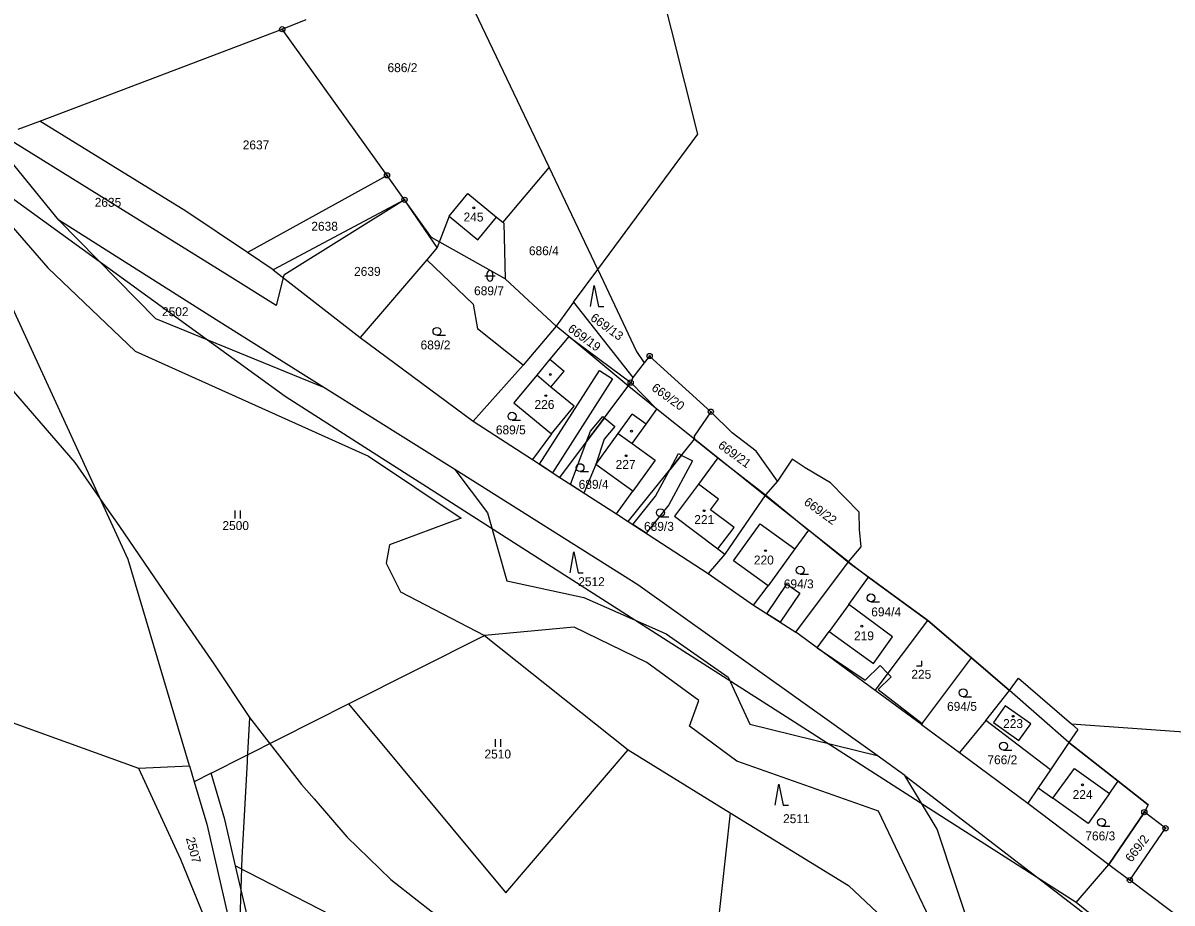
# Model space of a CAD drawing. Extents: x -546762 to -540209, y -1046851 to -1035694.
# Drawn here: x -542465 to -542246.2, y -1039875.5 to -1039707.8 of the extents above; entities that cross this region are included whole.
import ezdxf

# ---------------------------------------------------------------- set-up
doc = ezdxf.new("R2010")
doc.units = 0
for name, color, linetype in [('Vrstva 1', 7, 'Continuous'), ('Vrstva 18', 7, 'Continuous'), ('Vrstva 19', 7, 'Continuous'), ('Vrstva 24', 7, 'Continuous'), ('Vrstva 25', 7, 'Continuous'), ('Vrstva 3', 7, 'Continuous'), ('Vrstva 30', 7, 'Continuous'), ('Vrstva 37', 7, 'Continuous'), ('Vrstva 4', 7, 'Continuous'), ('Vrstva 52', 7, 'Continuous'), ('Vrstva 6', 7, 'Continuous')]:
    doc.layers.add(name, color=color, linetype=linetype)

msp = doc.modelspace()

# ---------------------------------------------------------------- linework, layer by layer
at = {"layer": 'Vrstva 1'}
for p, q in [((-542364.88, -1039735.3), (-542381.49, -1039700.36)), ((-542364.88, -1039735.3), (-542373.67, -1039745.8)), ((-542355.6, -1039754.82), (-542364.88, -1039735.3)), ((-542383.9, -1039744.62), (-542386.16, -1039750.57)), ((-542374.85, -1039744.83), (-542373.67, -1039745.8)), ((-542373.67, -1039745.8), (-542373.46, -1039745.98)), ((-542388.17, -1039752.92), (-542379.33, -1039761.38)), ((-542360.19, -1039761.04), (-542355.6, -1039754.82)), ((-542360.19, -1039761.04), (-542363.53, -1039765.58)), ((-542360.19, -1039761.04), (-542348.94, -1039775.34)), ((-542361.13, -1039767.58), (-542349.33, -1039776.34)), ((-542348.2, -1039770.39), (-542346.74, -1039772.55)), ((-542345.72, -1039771.28), (-542346.74, -1039772.55)), ((-542334.07, -1039781.89), (-542345.72, -1039771.28)), ((-542369.77, -1039772.99), (-542379.31, -1039783.72)), ((-542346.74, -1039772.55), (-542348.94, -1039775.34)), ((-542348.94, -1039775.34), (-542349.33, -1039776.34)), ((-542362.83, -1039794.42), (-542349.33, -1039776.34)), ((-542349.33, -1039776.34), (-542344.34, -1039781.38)), ((-542334.07, -1039781.89), (-542337.27, -1039786.55)), ((-542330, -1039785.89), (-542334.07, -1039781.89)), ((-542364.39, -1039786.11), (-542368.05, -1039791.01)), ((-542337.27, -1039786.55), (-542337.19, -1039787.11)), ((-542325.44, -1039789.4), (-542330, -1039785.89)), ((-542349.82, -1039802.81), (-542337.19, -1039787.11)), ((-542332.71, -1039790.7), (-542323.66, -1039797.7)), ((-542321.34, -1039795.15), (-542325.44, -1039789.4)), ((-542318.55, -1039790.96), (-542321.34, -1039795.15)), ((-542316.09, -1039792.59), (-542318.55, -1039790.96)), ((-542311.28, -1039795.45), (-542316.09, -1039792.59)), ((-542321.34, -1039795.15), (-542323.66, -1039797.7)), ((-542305.84, -1039801.02), (-542311.28, -1039795.45)), ((-542352.04, -1039801.38), (-542348.9, -1039797)), ((-542323.66, -1039797.7), (-542331.41, -1039809.04)), ((-542323.66, -1039797.7), (-542315.49, -1039804.49)), ((-542305.73, -1039804.33), (-542305.84, -1039801.02)), ((-542307.82, -1039810.48), (-542315.49, -1039804.49)), ((-542305.45, -1039807.64), (-542305.73, -1039804.33)), ((-542307.82, -1039810.48), (-542305.45, -1039807.64)), ((-542331.41, -1039809.04), (-542334.55, -1039812.74)), ((-542317.91, -1039823.89), (-542307.82, -1039810.48)), ((-542307.82, -1039810.48), (-542304.03, -1039813.43)), ((-542325.92, -1039818.75), (-542323.15, -1039815.07)), ((-542302.8, -1039834.99), (-542292.74, -1039821.65)), ((-542293.96, -1039841.48), (-542284.42, -1039828.81)), ((-542281.72, -1039840.71), (-542286.71, -1039846.84))]:
    msp.add_line(p, q, dxfattribs=at)
for points in [[(-542336.54, -1039728.97), (-542356.54, -1039649.4)], [(-542415.67, -1039709), (-542411.11, -1039707.12)], [(-542461.87, -1039726.51), (-542415.67, -1039709)], [(-542395.73, -1039736.85), (-542415.67, -1039709)], [(-542465.97, -1039728.06), (-542461.87, -1039726.51)], [(-542434.04, -1039743.68), (-542461.87, -1039726.51)], [(-542355.6, -1039754.82), (-542336.54, -1039728.97)], [(-542458.24, -1039745.42), (-542467.34, -1039734.17)], [(-542474.43, -1039738.26), (-542460.34, -1039754.45)], [(-542395.73, -1039736.85), (-542422.29, -1039751.57)], [(-542392.4, -1039741.5), (-542395.73, -1039736.85)], [(-542383.9, -1039744.62), (-542380.32, -1039740.3)], [(-542380.32, -1039740.3), (-542374.85, -1039744.83)], [(-542392.4, -1039741.5), (-542417.41, -1039754.84)], [(-542386.16, -1039750.57), (-542392.4, -1039741.5)], [(-542422.29, -1039751.57), (-542434.04, -1039743.68)], [(-542383.9, -1039744.62), (-542378.43, -1039749.15)], [(-542378.43, -1039749.15), (-542374.85, -1039744.83)], [(-542428.23, -1039764.41), (-542458.24, -1039745.42)], [(-542439.78, -1039764.21), (-542458.24, -1039745.42)], [(-542373.46, -1039745.98), (-542373.21, -1039756.58)], [(-542417.41, -1039754.84), (-542422.29, -1039751.57)], [(-542386.16, -1039750.57), (-542388.17, -1039752.92)], [(-542388.17, -1039752.92), (-542400.83, -1039767.74)], [(-542460.34, -1039754.45), (-542443.69, -1039770.38)], [(-542417.41, -1039754.84), (-542400.83, -1039767.74)], [(-542445.02, -1039810.02), (-542469.21, -1039757.41)], [(-542373.21, -1039756.58), (-542363.53, -1039765.58)], [(-542379.33, -1039761.38), (-542378.49, -1039766.11)], [(-542407.75, -1039777.26), (-542439.78, -1039764.21)], [(-542407.75, -1039777.26), (-542428.23, -1039764.41)], [(-542369.77, -1039772.99), (-542378.49, -1039766.11)], [(-542363.53, -1039765.58), (-542369.77, -1039772.99)], [(-542361.13, -1039767.58), (-542363.53, -1039765.58)], [(-542400.83, -1039767.74), (-542379.31, -1039783.72)], [(-542361.13, -1039767.58), (-542364.7, -1039771.9)], [(-542443.69, -1039770.38), (-542399.24, -1039790.39)], [(-542364.7, -1039771.9), (-542367.22, -1039774.95)], [(-542367.22, -1039774.95), (-542371.55, -1039780.19)], [(-542382.79, -1039792.93), (-542407.75, -1039777.26)], [(-542371.55, -1039780.19), (-542364.39, -1039786.11)], [(-542351.72, -1039786.03), (-542349.05, -1039782.33)], [(-542346.4, -1039784.24), (-542349.05, -1039782.33)], [(-542346.4, -1039784.24), (-542344.34, -1039781.38)], [(-542337.19, -1039787.11), (-542344.34, -1039781.38)], [(-542379.31, -1039783.72), (-542368.05, -1039791.01)], [(-542355.95, -1039791.92), (-542351.72, -1039786.03)], [(-542337.19, -1039787.11), (-542332.71, -1039790.7)], [(-542399.24, -1039790.39), (-542381.6, -1039802.17)], [(-542368.05, -1039791.01), (-542362.83, -1039794.42)], [(-542332.71, -1039790.7), (-542336.43, -1039795.68)], [(-542347.98, -1039814.87), (-542382.79, -1039792.93)], [(-542382.79, -1039792.93), (-542376.62, -1039801.19)], [(-542348.9, -1039797), (-542355.95, -1039791.92)], [(-542362.83, -1039794.42), (-542352.04, -1039801.38)], [(-542336.43, -1039795.68), (-542341.01, -1039801.81)], [(-542376.62, -1039801.19), (-542372.89, -1039814.14)], [(-542352.04, -1039801.38), (-542349.82, -1039802.81)], [(-542341.01, -1039801.81), (-542332.72, -1039808.05)], [(-542381.6, -1039802.17), (-542395.28, -1039807.28)], [(-542349.82, -1039802.81), (-542334.55, -1039812.74)], [(-542315.49, -1039804.49), (-542318.05, -1039808.02)], [(-542395.28, -1039807.28), (-542395.91, -1039810.75)], [(-542332.72, -1039808.05), (-542331.41, -1039809.04)], [(-542318.05, -1039808.02), (-542323.15, -1039815.07)], [(-542433.31, -1039849.4), (-542445.02, -1039810.02)], [(-542395.91, -1039810.75), (-542393.14, -1039816.22)], [(-542546.21, -1039812.5), (-542443.07, -1039849.82)], [(-542334.55, -1039812.74), (-542325.92, -1039818.75)], [(-542372.89, -1039814.14), (-542358.22, -1039817.27)], [(-542302.42, -1039847.43), (-542347.98, -1039814.87)], [(-542307.81, -1039818.65), (-542304.03, -1039813.43)], [(-542304.03, -1039813.43), (-542292.74, -1039821.65)], [(-542393.14, -1039816.22), (-542377.17, -1039824.54)], [(-542358.22, -1039817.27), (-542342.57, -1039824.2)], [(-542325.92, -1039818.75), (-542317.91, -1039823.89)], [(-542299.47, -1039824.77), (-542307.81, -1039818.65)], [(-542292.74, -1039821.65), (-542284.42, -1039828.81)], [(-542360.06, -1039822.93), (-542377.17, -1039824.54)], [(-542346.23, -1039829.69), (-542360.06, -1039822.93)], [(-542313.79, -1039826.91), (-542317.91, -1039823.89)], [(-542313.79, -1039826.91), (-542311.53, -1039823.79)], [(-542311.53, -1039823.79), (-542303.09, -1039829.9)], [(-542403.05, -1039837.58), (-542377.17, -1039824.54)], [(-542377.17, -1039824.54), (-542349.83, -1039846.29)], [(-542342.57, -1039824.2), (-542330.79, -1039832.47)], [(-542303.09, -1039829.9), (-542299.47, -1039824.77)], [(-542302.8, -1039834.99), (-542313.79, -1039826.91)], [(-542336.37, -1039836.89), (-542346.23, -1039829.69)], [(-542284.42, -1039828.81), (-542277.17, -1039835.04)], [(-542330.79, -1039832.47), (-542326.61, -1039841.42)], [(-542277.17, -1039835.04), (-542275.5, -1039832.65)], [(-542275.5, -1039832.65), (-542265.4, -1039841.38)], [(-542338.1, -1039841.8), (-542336.37, -1039836.89)], [(-542293.96, -1039841.48), (-542302.8, -1039834.99)], [(-542281.72, -1039840.71), (-542277.17, -1039835.04)], [(-542429.23, -1039850.78), (-542403.05, -1039837.58)], [(-542403.05, -1039837.58), (-542373.08, -1039873.6)], [(-542326.61, -1039841.42), (-542302.42, -1039847.43)], [(-542269.4, -1039850.13), (-542281.72, -1039840.71)], [(-542265.4, -1039841.38), (-542264.19, -1039842.42)], [(-542329.09, -1039848.46), (-542338.1, -1039841.8)], [(-542293.96, -1039841.48), (-542286.71, -1039846.84)], [(-542264.19, -1039842.42), (-542265.87, -1039844.9)], [(-542265.87, -1039844.9), (-542269.4, -1039850.13)], [(-542265.87, -1039844.9), (-542256.48, -1039852.3)], [(-542373.08, -1039873.6), (-542349.83, -1039846.29)], [(-542349.83, -1039846.29), (-542330.36, -1039858.31)], [(-542297.11, -1039851.23), (-542302.42, -1039847.43)], [(-542286.71, -1039846.84), (-542273.68, -1039856.47)], [(-542443.07, -1039849.82), (-542433.31, -1039849.4)], [(-542443.07, -1039849.82), (-542435.08, -1039867.16)], [(-542433.31, -1039849.4), (-542432.43, -1039852.39)], [(-542302.15, -1039857.99), (-542329.09, -1039848.46)], [(-542269.4, -1039850.13), (-542271.71, -1039853.56)], [(-542429.23, -1039850.78), (-542432.43, -1039852.39)], [(-542426.6, -1039859.62), (-542429.23, -1039850.78)], [(-542297.11, -1039851.23), (-542216.14, -1039913.5)], [(-542290.99, -1039861.43), (-542297.11, -1039851.23)], [(-542258.16, -1039854.65), (-542256.48, -1039852.3)], [(-542256.48, -1039852.3), (-542250.76, -1039856.81)], [(-542432.43, -1039852.39), (-542430.01, -1039860.51)], [(-542271.71, -1039853.56), (-542273.68, -1039856.47)], [(-542271.71, -1039853.56), (-542268.91, -1039855.56)], [(-542273.68, -1039856.47), (-542258.25, -1039868.14)], [(-542262.23, -1039860.34), (-542268.91, -1039855.56)], [(-542258.16, -1039854.65), (-542262.23, -1039860.34)], [(-542330.36, -1039858.31), (-542336.15, -1039910.78)], [(-542330.36, -1039858.31), (-542307.87, -1039872.19)], [(-542285.16, -1039893.59), (-542302.15, -1039857.99)], [(-542251.51, -1039858.2), (-542258.25, -1039868.14)], [(-542250.76, -1039856.81), (-542251.51, -1039858.2)], [(-542247.49, -1039861.27), (-542251.51, -1039858.2)], [(-542430.01, -1039860.51), (-542423.31, -1039889.79)], [(-542424.58, -1039868.44), (-542426.6, -1039859.62)], [(-542280.4, -1039893.26), (-542290.99, -1039861.43)], [(-542254.27, -1039871.15), (-542247.49, -1039861.27)], [(-542435.08, -1039867.16), (-542425.03, -1039891.71)], [(-542424.58, -1039868.44), (-542399.62, -1039881.27)], [(-542419.06, -1039891.92), (-542424.58, -1039868.44)], [(-542258.25, -1039868.14), (-542254.27, -1039871.15)], [(-542199.5, -1039912.48), (-542254.27, -1039871.15)], [(-542307.87, -1039872.19), (-542293.78, -1039885.46)]]:
    msp.add_lwpolyline(points, dxfattribs=at)
at = {"layer": 'Vrstva 24'}
for centre, radius in [((-542415.67, -1039709), 0.5), ((-542415.67, -1039709), 0.1), ((-542395.73, -1039736.85), 0.5), ((-542395.73, -1039736.85), 0.1), ((-542392.4, -1039741.5), 0.5), ((-542392.4, -1039741.5), 0.1), ((-542345.72, -1039771.28), 0.5), ((-542345.72, -1039771.28), 0.1), ((-542349.33, -1039776.34), 0.5), ((-542349.33, -1039776.34), 0.1), ((-542334.07, -1039781.89), 0.5), ((-542334.07, -1039781.89), 0.1), ((-542251.51, -1039858.2), 0.5), ((-542251.51, -1039858.2), 0.1), ((-542247.49, -1039861.27), 0.5), ((-542247.49, -1039861.27), 0.1), ((-542254.27, -1039871.15), 0.5), ((-542254.27, -1039871.15), 0.1)]:
    msp.add_circle(centre, radius, dxfattribs=at)
at = {"layer": 'Vrstva 25'}
for p, q in [((-542377.13, -1039755.99), (-542375.13, -1039755.99)), ((-542376.63, -1039756.49), (-542376.63, -1039755.49)), ((-542375.63, -1039755.49), (-542375.63, -1039756.49)), ((-542386.22, -1039767.32), (-542384.62, -1039767.32)), ((-542371.91, -1039783.5), (-542370.31, -1039783.5)), ((-542358.97, -1039793.29), (-542357.37, -1039793.29)), ((-542424.64, -1039802.23), (-542424.64, -1039800.73)), ((-542423.64, -1039802.23), (-542423.64, -1039800.73)), ((-542343.66, -1039801.89), (-542342.06, -1039801.89)), ((-542317.06, -1039812.85), (-542315.46, -1039812.85)), ((-542303.57, -1039818.11), (-542301.97, -1039818.11)), ((-542286.01, -1039836.19), (-542284.41, -1039836.19)), ((-542375.06, -1039845.76), (-542375.06, -1039844.26)), ((-542374.06, -1039845.76), (-542374.06, -1039844.26)), ((-542278.34, -1039846.36), (-542276.74, -1039846.36)), ((-542259.68, -1039860.88), (-542258.08, -1039860.88))]:
    msp.add_line(p, q, dxfattribs=at)
for points in [[(-542356.96, -1039761.84), (-542356.26, -1039757.84), (-542355.46, -1039761.84), (-542354.46, -1039761.84)], [(-542360.85, -1039812.59), (-542360.15, -1039808.59), (-542359.35, -1039812.59), (-542358.35, -1039812.59)], [(-542294.89, -1039830.34), (-542293.89, -1039830.34), (-542293.89, -1039829.34)], [(-542321.8, -1039856.85), (-542321.1, -1039852.85), (-542320.3, -1039856.85), (-542319.3, -1039856.85)]]:
    msp.add_lwpolyline(points, dxfattribs=at)
for centre, radius in [((-542379.18, -1039743.04), 0.175), ((-542386.22, -1039766.57), 0.75), ((-542364.63, -1039774.79), 0.175), ((-542365.49, -1039778.83), 0.175), ((-542371.91, -1039782.75), 0.75), ((-542349.17, -1039785.61), 0.175), ((-542350.21, -1039790.28), 0.175), ((-542358.97, -1039792.54), 0.75), ((-542343.66, -1039801.14), 0.75), ((-542335.33, -1039800.76), 0.175), ((-542323.65, -1039808.37), 0.175), ((-542317.06, -1039812.1), 0.75), ((-542303.57, -1039817.36), 0.75), ((-542305.32, -1039822.74), 0.175), ((-542286.01, -1039835.44), 0.75), ((-542276.5, -1039839.93), 0.175), ((-542278.34, -1039845.61), 0.75), ((-542263.32, -1039853), 0.175), ((-542259.68, -1039860.13), 0.75)]:
    msp.add_circle(centre, radius, dxfattribs=at)
for centre, start, end in [((-542376.13, -1039755.49), 0, 180), ((-542376.13, -1039756.49), 180, 0)]:
    msp.add_arc(centre, 0.5, start, end, dxfattribs=at)
at = {"layer": 'Vrstva 3'}
for points in [[(-542383.9, -1039744.62), (-542380.32, -1039740.3)], [(-542380.32, -1039740.3), (-542374.85, -1039744.83)], [(-542383.9, -1039744.62), (-542378.43, -1039749.15)], [(-542378.43, -1039749.15), (-542374.85, -1039744.83)], [(-542367.22, -1039774.95), (-542371.55, -1039780.19)], [(-542364.51, -1039777.19), (-542367.22, -1039774.95)], [(-542360.06, -1039780.86), (-542364.51, -1039777.19)], [(-542371.55, -1039780.19), (-542364.39, -1039786.11)], [(-542364.39, -1039786.11), (-542360.06, -1039780.86)], [(-542355.95, -1039791.92), (-542351.72, -1039786.03)], [(-542351.72, -1039786.03), (-542349.06, -1039787.94)], [(-542349.06, -1039787.94), (-542344.66, -1039791.11)], [(-542348.9, -1039797), (-542355.95, -1039791.92)], [(-542344.66, -1039791.11), (-542348.9, -1039797)], [(-542336.43, -1039795.68), (-542341.01, -1039801.81)], [(-542332.6, -1039798.57), (-542336.43, -1039795.68)], [(-542334.1, -1039800.57), (-542332.6, -1039798.57)], [(-542341.01, -1039801.81), (-542332.72, -1039808.05)], [(-542329.63, -1039803.94), (-542334.1, -1039800.57)], [(-542332.72, -1039808.05), (-542329.63, -1039803.94)], [(-542329.74, -1039810.3), (-542324.64, -1039803.25)], [(-542324.64, -1039803.25), (-542318.05, -1039808.02)], [(-542318.05, -1039808.02), (-542323.15, -1039815.07)], [(-542323.15, -1039815.07), (-542329.74, -1039810.3)], [(-542307.81, -1039818.65), (-542311.53, -1039823.79)], [(-542299.47, -1039824.77), (-542307.81, -1039818.65)], [(-542311.53, -1039823.79), (-542303.09, -1039829.9)], [(-542303.09, -1039829.9), (-542299.47, -1039824.77)], [(-542278.01, -1039837.92), (-542280.27, -1039841.11)], [(-542273.13, -1039841.37), (-542278.01, -1039837.92)], [(-542280.27, -1039841.11), (-542275.39, -1039844.56)], [(-542275.39, -1039844.56), (-542273.13, -1039841.37)], [(-542268.91, -1039855.56), (-542264.84, -1039849.87)], [(-542264.84, -1039849.87), (-542258.16, -1039854.65)], [(-542262.23, -1039860.34), (-542268.91, -1039855.56)], [(-542258.16, -1039854.65), (-542262.23, -1039860.34)]]:
    msp.add_lwpolyline(points, dxfattribs=at)
at = {"layer": 'Vrstva 30'}
for p, q in [((-542366.71, -1039791.88), (-542355.29, -1039774.01)), ((-542352.76, -1039775.62), (-542364.2, -1039793.52)), ((-542355.29, -1039774.01), (-542352.76, -1039775.62)), ((-542364.2, -1039793.52), (-542366.71, -1039791.88)), ((-542323.37, -1039820.38), (-542319.62, -1039814.77)), ((-542319.62, -1039814.77), (-542317.13, -1039816.44)), ((-542317.13, -1039816.44), (-542320.85, -1039822)), ((-542320.85, -1039822), (-542323.37, -1039820.38)), ((-542313.79, -1039826.91), (-542304.69, -1039833.02)), ((-542302.8, -1039834.99), (-542313.79, -1039826.91)), ((-542304.69, -1039833.02), (-542301.83, -1039830.25)), ((-542301.83, -1039830.25), (-542300.36, -1039831.76)), ((-542299.74, -1039832.4), (-542302.23, -1039834.82)), ((-542300.36, -1039831.76), (-542299.74, -1039832.4)), ((-542302.23, -1039834.82), (-542293.84, -1039841.32)), ((-542293.96, -1039841.48), (-542302.8, -1039834.99)), ((-542293.84, -1039841.32), (-542293.96, -1039841.48))]:
    msp.add_line(p, q, dxfattribs=at)
for points in [[(-542355.95, -1039791.92), (-542358.22, -1039797.39), (-542360.8, -1039795.73), (-542357.8, -1039787.78), (-542357.73, -1039787.59), (-542354.34, -1039783.04), (-542354.27, -1039783.1), (-542352.36, -1039784.71)], [(-542356.98, -1039785.59), (-542354.61, -1039782.81), (-542354.34, -1039783.04), (-542357.73, -1039787.59), (-542356.98, -1039785.59)], [(-542352.36, -1039784.71), (-542354.38, -1039787.11), (-542355.95, -1039791.92)], [(-542337.58, -1039791.28), (-542342.09, -1039799.66), (-542346.4, -1039805.04), (-542348.93, -1039803.39), (-542344.61, -1039798), (-542342.43, -1039793.97), (-542341.88, -1039792.94), (-542339.65, -1039790.17), (-542339.56, -1039790.21), (-542337.58, -1039791.28)], [(-542341.88, -1039792.94), (-542340.22, -1039789.86), (-542339.65, -1039790.17), (-542341.88, -1039792.94)]]:
    msp.add_lwpolyline(points, dxfattribs=at)
at = {"layer": 'Vrstva 37'}
for centre in [(-542379.18, -1039743.04), (-542365.49, -1039778.83), (-542350.21, -1039790.28), (-542335.33, -1039800.76), (-542323.65, -1039808.37), (-542305.32, -1039822.74), (-542276.5, -1039839.93), (-542263.32, -1039853)]:
    msp.add_circle(centre, 0.175, dxfattribs=at)
at = {"layer": 'Vrstva 4'}
for points in [[(-542364.7, -1039771.9), (-542361.99, -1039774.14)], [(-542364.51, -1039777.19), (-542367.22, -1039774.95)], [(-542364.51, -1039777.19), (-542361.99, -1039774.14)], [(-542360.06, -1039780.86), (-542364.51, -1039777.19)], [(-542364.39, -1039786.11), (-542360.06, -1039780.86)], [(-542349.06, -1039787.94), (-542346.4, -1039784.24)], [(-542351.72, -1039786.03), (-542349.06, -1039787.94)], [(-542349.06, -1039787.94), (-542344.66, -1039791.11)], [(-542344.66, -1039791.11), (-542348.9, -1039797)], [(-542332.6, -1039798.57), (-542336.43, -1039795.68)], [(-542334.1, -1039800.57), (-542332.6, -1039798.57)], [(-542329.63, -1039803.94), (-542334.1, -1039800.57)], [(-542332.72, -1039808.05), (-542329.63, -1039803.94)], [(-542329.74, -1039810.3), (-542324.64, -1039803.25)], [(-542324.64, -1039803.25), (-542318.05, -1039808.02)], [(-542323.15, -1039815.07), (-542329.74, -1039810.3)], [(-542307.81, -1039818.65), (-542311.53, -1039823.79)], [(-542278.01, -1039837.92), (-542280.27, -1039841.11)], [(-542273.13, -1039841.37), (-542278.01, -1039837.92)], [(-542280.27, -1039841.11), (-542275.39, -1039844.56)], [(-542275.39, -1039844.56), (-542273.13, -1039841.37)], [(-542268.91, -1039855.56), (-542264.84, -1039849.87)], [(-542264.84, -1039849.87), (-542258.16, -1039854.65)]]:
    msp.add_lwpolyline(points, dxfattribs=at)
at = {"layer": 'Vrstva 52'}
for points in [[(-542264.49, -1039875.43), (-542290.85, -1039858.55), (-542318.14, -1039841.08), (-542343.79, -1039824.66), (-542388.93, -1039795.76), (-542396.76, -1039790.75), (-542415.13, -1039778.98), (-542420.87, -1039774.81), (-542457.7, -1039748.07), (-542468.13, -1039740.5), (-542470.35, -1039738.88), (-542474.58, -1039735.72), (-542489.95, -1039724.24), (-542502.54, -1039714.4), (-542511.91, -1039707.08), (-542517.44, -1039702.76), (-542528.12, -1039694.42), (-542529.68, -1039693.2), (-542534.76, -1039689.23), (-542553.67, -1039674.45), (-542563.85, -1039666.49)], [(-542264.49, -1039875.43), (-542258.25, -1039868.14), (-542251.51, -1039858.2), (-542250.76, -1039856.81), (-542256.48, -1039852.3), (-542259.43, -1039849.98), (-542265.87, -1039844.9), (-542277.17, -1039835.04), (-542284.42, -1039828.81), (-542292.74, -1039821.65), (-542301.16, -1039815.52), (-542304.03, -1039813.43), (-542307.45, -1039810.93), (-542315.49, -1039804.49), (-542323.06, -1039798.43), (-542332.71, -1039790.7), (-542337.19, -1039787.11), (-542344.34, -1039781.38), (-542349.71, -1039777.08), (-542361.13, -1039767.58), (-542363.53, -1039765.58), (-542373.21, -1039756.58), (-542387.26, -1039748.68), (-542392.4, -1039741.5), (-542415.36, -1039755.88), (-542416.82, -1039761.66), (-542425.69, -1039756.13), (-542468.98, -1039729.2)], [(-542482.1, -1039763.31), (-542473.26, -1039771.65), (-542468.51, -1039776.12), (-542455.18, -1039791.55), (-542449.83, -1039799.25), (-542446.81, -1039803.58), (-542439.04, -1039814.92), (-542436.81, -1039818.17), (-542428.71, -1039829.93), (-542421.91, -1039840.13)], [(-542421.91, -1039840.13), (-542422.35, -1039848.21), (-542422.37, -1039848.6), (-542423.35, -1039866.85), (-542423.76, -1039878.79)], [(-542421.91, -1039840.13), (-542416.17, -1039847.54), (-542411.98, -1039852.95), (-542409.63, -1039855.66), (-542403.36, -1039862.89), (-542394.99, -1039871), (-542389.98, -1039874.97), (-542387.41, -1039877.01), (-542374.86, -1039885.9)], [(-542201.89, -1040004.43), (-542202.94, -1040001.27), (-542204.29, -1040000), (-542216.78, -1039988.21), (-542217.91, -1039987.15), (-542219.57, -1039985.58), (-542220.27, -1039984.88), (-542223.54, -1039981.6), (-542233.42, -1039971.67), (-542237.25, -1039967.82), (-542238.45, -1039966.61), (-542250.49, -1039954.52), (-542252.4, -1039952.6), (-542256.81, -1039948.17), (-542253.01, -1039947.47), (-542224.62, -1039942.22), (-542192.94, -1039938), (-542215.11, -1039925.2), (-542215.97, -1039917.69), (-542216.44, -1039913.53), (-542233.34, -1039900.68), (-542264.49, -1039875.43)]]:
    msp.add_lwpolyline(points, dxfattribs=at)
at = {"layer": 'Vrstva 6'}
for points in [[(-542355.6, -1039754.82), (-542348.2, -1039770.39)], [(-542265.4, -1039841.38), (-542237.68, -1039843.35)]]:
    msp.add_lwpolyline(points, dxfattribs=at)

# ---------------------------------------------------------------- texts
at = {"layer": 'Vrstva 18'}
for s, p in [('686/2', (-542395.63, -1039717.18)), ('2637', (-542423.2, -1039731.9)), ('2635', (-542451.39, -1039742.84)), ('2638', (-542410.14, -1039747.4)), ('686/4', (-542368.71, -1039752.07)), ('2639', (-542402, -1039756)), ('689/7', (-542379.15, -1039759.69)), ('2502', (-542438.58, -1039763.68)), ('689/2', (-542389.34, -1039770.02)), ('689/5', (-542375, -1039786.2)), ('689/4', (-542359.23, -1039796.58)), ('2500', (-542427.07, -1039804.44)), ('689/3', (-542346.79, -1039804.59)), ('2512', (-542359.32, -1039815.13)), ('694/3', (-542320.17, -1039815.55)), ('694/4', (-542303.52, -1039820.88)), ('694/5', (-542289.08, -1039838.89)), ('2510', (-542377.17, -1039847.97)), ('766/2', (-542281.4, -1039849.06)), ('2511', (-542320.31, -1039860.29)), ('766/3', (-542262.75, -1039863.58))]:
    msp.add_text(s, height=1.7, dxfattribs=at).set_placement(p)
for s, rotation, p in [('669/13', 324, (-542357.15, -1039764.34)), ('669/19', 324, (-542361.45, -1039766.42)), ('669/20', 324, (-542345.5, -1039777.68)), ('669/21', 324, (-542332.83, -1039788.64)), ('669/22', 324, (-542316.49, -1039799.45)), ('2507', 284.4735, (-542434.03, -1039863.19)), ('669/2', 52.605, (-542253.96, -1039867.86))]:
    msp.add_text(s, height=1.7, rotation=rotation, dxfattribs=at).set_placement(p)
at = {"layer": 'Vrstva 19'}
for s, p in [('245', (-542381.15, -1039745.64)), ('226', (-542367.64, -1039781.36)), ('227', (-542352.19, -1039792.78)), ('221', (-542337.22, -1039803.29)), ('220', (-542325.87, -1039811)), ('219', (-542306.8, -1039825.44)), ('225', (-542295.89, -1039832.78)), ('223', (-542278.41, -1039842.17)), ('224', (-542265.17, -1039855.7))]:
    msp.add_text(s, height=1.7, dxfattribs=at).set_placement(p)

doc.saveas('drawing.dxf')
